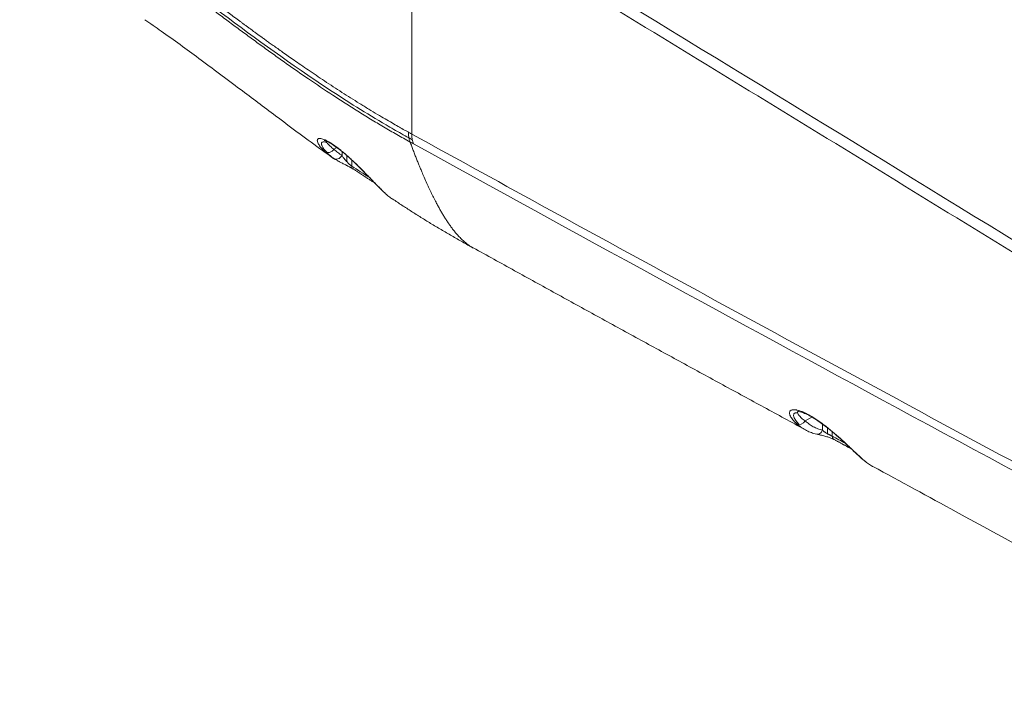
# Model space of a CAD drawing. Header units: millimetres. Extents: x 5437 to 18441, y -4466 to 3128.
# Tile 471 of 497: x 15632 to 15655, y -625 to -609. Entities that reach past the tile are written whole.
import ezdxf

# ---------------------------------------------------------------- set-up
doc = ezdxf.new("R2010")
doc.units = ezdxf.units.MM
doc.layers.add('1轮廓实线层', color=7, linetype='Continuous', lineweight=18)

# ---------------------------------------------------------------- blocks, each defined once
blk = doc.blocks.new('MR07S-930-Z')
at = {"layer": '1轮廓实线层'}
for p, q in [((7540.2, -5697.26), (7540.2, -5733.79)), ((7528.75, -5736.01), (7529.17, -5735.77)), ((7529.95, -5736.94), (7529.95, -5736.37)), ((7530.66, -5736.97), (7530.66, -5737.88)), ((7531.37, -5737.61), (7531.37, -5738.5)), ((7598.1, -5775.99), (7599.08, -5775.43)), ((7600.66, -5777.37), (7600.66, -5776.48)), ((7601.37, -5777.01), (7601.37, -5777.88)), ((7602.08, -5777.58), (7602.08, -5778.24))]:
    blk.add_line(p, q, dxfattribs=at)
for centre, major_axis, ratio, start_param, end_param in [((7366.61, -15100.34), (-5847.27, 10127.77), 0.57735, 5.457597, 5.474954), ((7366.61, -15100.33), (-5847.32, 10127.85), 0.57735, 5.457597, 5.474954), ((7365.9, -15100.75), (5847.27, -10127.77), 0.57735, 2.316004, 2.333362), ((7351.63, -15108.99), (5832.8, -10102.71), 0.57735, 2.316004, 2.333301), ((7544.45, -5731.34), (2.9, 5.26), 0.590415, 2.344482, 2.670015), ((7351.63, 3896.21), (5832.8, -10102.71), 0.57735, 5.520681, 5.537978), ((7528.05, -5735.6), (0.684, 0.73), 0.809184, 3.239362, 4.899034), ((7529.24, -5736.53), (0.526, 0.85), 0.81637, 3.088704, 4.737262), ((7532.07, -5738.09), (0.547, 0.837), 0.53799, 2.387105, 3.086034), ((7532.07, -5738.09), (0.547, 0.837), 0.53799, 3.086038, 3.347918), ((7597.4, -5775.58), (0.658, 0.753), 0.811252, 3.318189, 4.871083), ((7599.95, -5776.96), (0.217, 0.976), 0.803357, 2.917713, 4.464879), ((7602.78, -5777.83), (0.478, 0.878), 0.593798, 2.341315, 3.12973)]:
    blk.add_ellipse(centre, major_axis=major_axis, ratio=ratio, start_param=start_param, end_param=end_param, dxfattribs=at)
for points, degree in [([(7556.11, -5662.76), (7603.95, -5691.64), (7651.77, -5720.99), (7699.58, -5750.81)], 3), ([(7540.2, -5697.26), (7547, -5701.36), (7560.58, -5709.58), (7580.95, -5721.96), (7601.32, -5734.41), (7621.69, -5746.91), (7642.06, -5759.47), (7662.42, -5772.09), (7676, -5780.54), (7682.79, -5784.77)], 3), ([(7539.7, -5733.51), (7539.7, -5733.59), (7539.7, -5733.74), (7539.72, -5733.96), (7539.75, -5734.18), (7539.79, -5734.39), (7539.84, -5734.59), (7539.89, -5734.79), (7539.94, -5734.91), (7539.96, -5734.97)], 3), ([(7540.2, -5733.79), (7540.15, -5733.76), (7540.03, -5733.69), (7539.86, -5733.6), (7539.75, -5733.54), (7539.7, -5733.51)], 3), ([(7540.28, -5734.62), (7540.12, -5734.52), (7539.95, -5734.43), (7539.78, -5734.34)], 3), ([(7682.79, -5810.91), (7676, -5807.31), (7662.42, -5800.08), (7642.06, -5789.18), (7621.69, -5778.22), (7601.32, -5767.21), (7580.95, -5756.13), (7560.58, -5744.99), (7547, -5737.53), (7540.2, -5733.79)], 3), ([(7528.68, -5737.36), (7528.55, -5737.28), (7528.43, -5737.2), (7528.31, -5737.11)], 3), ([(7528.61, -5737.32), (7528.53, -5737.25), (7528.44, -5737.18), (7528.36, -5737.1)], 3), ([(7531.37, -5738.5), (7532.23, -5739.06), (7533.1, -5739.62), (7533.97, -5740.18)], 3), ([(7531.53, -5738.87), (7533.1, -5739.93), (7534.67, -5740.93)], 2), ([(7537.4, -5743.36), (7542.99, -5747.11), (7549.26, -5750.56)], 2), ([(7549.26, -5750.53), (7573.48, -5763.94), (7597.69, -5777.05)], 2), ([(7602.08, -5778.24), (7602.72, -5778.58), (7603.36, -5778.93), (7604, -5779.28)], 3), ([(7602.3, -5778.69), (7603.59, -5779.4), (7604.87, -5780.1)], 2)]:
    blk.add_open_spline(points, degree=degree, dxfattribs=at)
for points, knots in [([(7539.7, -5733.51), (7539.68, -5733.5), (7539.43, -5733.36), (7538.93, -5733.08), (7538.14, -5732.64), (7537.26, -5732.13), (7536.25, -5731.54), (7535.11, -5730.86), (7533.84, -5730.1), (7532.53, -5729.29), (7531.21, -5728.47), (7529.92, -5727.65), (7528.64, -5726.82), (7527.37, -5725.98), (7526.14, -5725.16), (7524.99, -5724.37), (7523.91, -5723.64), (7522.93, -5722.96), (7522.03, -5722.33), (7521.22, -5721.76), (7520.5, -5721.24), (7519.84, -5720.78), (7519.25, -5720.36), (7518.73, -5719.98), (7518.26, -5719.64), (7517.82, -5719.32), (7517.42, -5719.03), (7517.03, -5718.75), (7516.65, -5718.47), (7516.27, -5718.19), (7515.89, -5717.91), (7515.51, -5717.63), (7515.12, -5717.35), (7514.74, -5717.06), (7514.34, -5716.77), (7513.94, -5716.47), (7513.53, -5716.17), (7513.12, -5715.86), (7512.71, -5715.56), (7512.3, -5715.25), (7511.89, -5714.95), (7511.48, -5714.64), (7511.07, -5714.34), (7510.66, -5714.03), (7510.24, -5713.71), (7509.79, -5713.37), (7509.31, -5713.01), (7508.8, -5712.63), (7508.25, -5712.22), (7507.67, -5711.78), (7507.07, -5711.33), (7506.44, -5710.86), (7505.81, -5710.38), (7505.19, -5709.92), (7504.6, -5709.48), (7504.06, -5709.07), (7503.57, -5708.7), (7503.12, -5708.37), (7502.72, -5708.07), (7502.35, -5707.79), (7502.01, -5707.54), (7501.67, -5707.29), (7501.35, -5707.04), (7501.02, -5706.8), (7500.69, -5706.56), (7500.36, -5706.31), (7500.03, -5706.07), (7499.68, -5705.81), (7499.3, -5705.53), (7498.9, -5705.23), (7498.45, -5704.91), (7497.96, -5704.55), (7497.42, -5704.15), (7496.81, -5703.71), (7496.12, -5703.21), (7495.36, -5702.66), (7494.54, -5702.07), (7493.68, -5701.46), (7492.82, -5700.86), (7492.02, -5700.29), (7491.29, -5699.78), (7490.6, -5699.31), (7489.94, -5698.85), (7489.29, -5698.41), (7488.63, -5697.96), (7487.98, -5697.52), (7487.34, -5697.1), (7486.7, -5696.67), (7486.06, -5696.25), (7485.42, -5695.83), (7484.77, -5695.41), (7484.1, -5694.98), (7483.38, -5694.52), (7482.84, -5694.18), (7482.54, -5694), (7482.51, -5693.98)], [0, 0, 0, 0, 0.000681, 0.011378, 0.023479, 0.037276, 0.053072, 0.071235, 0.091951, 0.113992, 0.135585, 0.156729, 0.178251, 0.199961, 0.221088, 0.241152, 0.259834, 0.276986, 0.29264, 0.306873, 0.319759, 0.331375, 0.341801, 0.351136, 0.359535, 0.367205, 0.374391, 0.381337, 0.388218, 0.395101, 0.40198, 0.408856, 0.415771, 0.422807, 0.430018, 0.437395, 0.444872, 0.452375, 0.459867, 0.46735, 0.474841, 0.482335, 0.489809, 0.4973, 0.505, 0.513181, 0.521996, 0.53143, 0.541466, 0.552127, 0.563375, 0.575043, 0.586817, 0.598292, 0.609127, 0.619129, 0.628213, 0.636372, 0.643704, 0.650389, 0.656642, 0.662678, 0.668664, 0.674662, 0.680655, 0.68663, 0.692665, 0.698965, 0.705757, 0.713149, 0.721178, 0.729975, 0.73977, 0.75079, 0.763153, 0.776851, 0.791763, 0.807487, 0.822987, 0.837242, 0.850082, 0.861922, 0.873305, 0.88469, 0.896211, 0.907525, 0.918435, 0.929256, 0.940221, 0.951169, 0.962046, 0.973163, 0.985164, 0.99836, 1, 1, 1, 1]), ([(7539.79, -5734.36), (7539.79, -5734.36), (7539.78, -5734.36), (7539.4, -5734.15), (7539.03, -5733.94), (7537.91, -5733.31), (7537.17, -5732.88), (7534.98, -5731.6), (7533.54, -5730.73), (7529.31, -5728.08), (7526.58, -5726.28), (7518.57, -5720.75), (7513.47, -5716.95), (7503.31, -5709.31), (7498.24, -5705.47), (7489.82, -5699.54), (7486.64, -5697.39), (7483.33, -5695.29)], [0, 0, 0, 0, 0.000125, 0.000125, 0.017857, 0.017857, 0.053323, 0.053323, 0.124253, 0.124253, 0.266115, 0.266115, 0.549837, 0.549837, 0.83356, 0.83356, 1, 1, 1, 1]), ([(7483.89, -5696.14), (7485.11, -5696.92), (7486.32, -5697.71), (7488.1, -5698.9), (7488.7, -5699.29), (7489.88, -5700.09), (7490.46, -5700.49), (7491.63, -5701.3), (7492.21, -5701.7), (7493.37, -5702.52), (7493.94, -5702.92), (7495.09, -5703.74), (7495.66, -5704.15), (7496.79, -5704.97), (7497.36, -5705.38), (7498.21, -5706), (7498.49, -5706.21), (7499.05, -5706.62), (7499.33, -5706.83), (7500.18, -5707.45), (7500.74, -5707.86), (7501.85, -5708.69), (7502.41, -5709.11), (7503.53, -5709.94), (7504.08, -5710.36), (7505.19, -5711.19), (7505.75, -5711.61), (7506.86, -5712.44), (7507.41, -5712.86), (7508.53, -5713.69), (7509.08, -5714.11), (7510.19, -5714.95), (7510.75, -5715.36), (7511.86, -5716.2), (7512.42, -5716.61), (7513.54, -5717.45), (7514.1, -5717.86), (7515.22, -5718.69), (7515.79, -5719.11), (7516.92, -5719.94), (7517.48, -5720.35), (7518.62, -5721.18), (7519.19, -5721.59), (7520.34, -5722.41), (7520.91, -5722.82), (7522.07, -5723.64), (7522.65, -5724.05), (7523.82, -5724.86), (7524.41, -5725.26), (7526.18, -5726.47), (7527.37, -5727.27), (7529.19, -5728.46), (7529.8, -5728.86), (7531.02, -5729.65), (7531.64, -5730.04), (7532.88, -5730.81), (7533.51, -5731.2), (7534.46, -5731.78), (7534.77, -5731.97), (7535.41, -5732.35), (7535.73, -5732.54), (7536.69, -5733.11), (7537.34, -5733.49), (7538.64, -5734.23), (7539.3, -5734.6), (7539.96, -5734.97)], [0, 0, 0, 0, 0.0625, 0.0625, 0.09375, 0.09375, 0.125, 0.125, 0.15625, 0.15625, 0.1875, 0.1875, 0.21875, 0.21875, 0.25, 0.25, 0.265625, 0.265625, 0.28125, 0.28125, 0.3125, 0.3125, 0.34375, 0.34375, 0.375, 0.375, 0.40625, 0.40625, 0.4375, 0.4375, 0.46875, 0.46875, 0.5, 0.5, 0.53125, 0.53125, 0.5625, 0.5625, 0.59375, 0.59375, 0.625, 0.625, 0.65625, 0.65625, 0.6875, 0.6875, 0.71875, 0.71875, 0.75, 0.75, 0.8125, 0.8125, 0.84375, 0.84375, 0.875, 0.875, 0.90625, 0.90625, 0.921875, 0.921875, 0.9375, 0.9375, 0.96875, 0.96875, 1, 1, 1, 1]), ([(7500.92, -5716.97), (7501.73, -5717.52), (7504.41, -5719.38), (7509.06, -5722.79), (7514.65, -5726.97), (7520, -5730.99), (7524.43, -5734.31), (7527.19, -5736.3), (7528.32, -5737.1)], [0, 0, 0, 0, 0.087356, 0.290104, 0.515881, 0.707802, 0.882056, 1, 1, 1, 1]), ([(7527.42, -5736.38), (7527.31, -5736.28), (7527.21, -5736.18), (7527.02, -5735.98), (7526.94, -5735.88), (7526.78, -5735.7), (7526.71, -5735.6), (7526.58, -5735.43), (7526.53, -5735.34), (7526.46, -5735.22), (7526.44, -5735.18), (7526.41, -5735.12), (7526.4, -5735.1), (7526.39, -5735.07), (7526.38, -5735.05), (7526.34, -5734.96), (7526.33, -5734.89), (7526.3, -5734.77), (7526.3, -5734.66), (7526.33, -5734.58), (7526.39, -5734.51), (7526.42, -5734.48), (7526.48, -5734.46), (7526.49, -5734.45), (7526.51, -5734.44), (7526.53, -5734.44), (7526.57, -5734.43), (7526.6, -5734.43), (7526.69, -5734.42), (7526.76, -5734.43), (7526.92, -5734.46), (7527.01, -5734.48), (7527.21, -5734.55), (7527.32, -5734.59), (7527.45, -5734.65), (7527.46, -5734.66), (7527.49, -5734.67), (7527.54, -5734.69), (7527.65, -5734.74), (7527.74, -5734.79), (7527.94, -5734.9), (7528.08, -5734.98), (7528.37, -5735.16), (7528.52, -5735.26), (7528.72, -5735.4), (7528.76, -5735.43), (7528.82, -5735.47), (7528.84, -5735.49), (7528.89, -5735.52), (7528.99, -5735.59), (7529.09, -5735.67), (7529.35, -5735.86), (7529.52, -5735.99), (7529.88, -5736.27), (7530.06, -5736.42), (7530.26, -5736.6), (7530.29, -5736.62), (7530.33, -5736.66), (7530.36, -5736.68), (7530.43, -5736.74), (7530.57, -5736.86), (7530.71, -5736.98), (7530.99, -5737.23), (7531.17, -5737.39), (7531.45, -5737.65), (7531.54, -5737.74), (7531.68, -5737.87), (7531.75, -5737.94), (7531.82, -5738), (7531.87, -5738.05), (7531.89, -5738.07), (7532.1, -5738.27), (7532.29, -5738.45), (7532.65, -5738.8), (7532.82, -5738.98), (7533.09, -5739.24), (7533.17, -5739.33), (7533.3, -5739.46), (7533.34, -5739.51), (7533.43, -5739.6), (7533.47, -5739.64), (7533.68, -5739.86), (7533.85, -5740.03), (7534.17, -5740.36), (7534.32, -5740.52), (7534.55, -5740.76), (7534.62, -5740.83), (7534.74, -5740.95), (7534.77, -5740.99), (7534.85, -5741.06), (7534.88, -5741.1), (7535.06, -5741.29), (7535.2, -5741.43), (7535.47, -5741.71), (7535.6, -5741.84), (7535.85, -5742.09), (7535.97, -5742.21), (7536.15, -5742.38), (7536.21, -5742.44), (7536.33, -5742.54), (7536.39, -5742.6), (7536.44, -5742.65)], [0, 0, 0, 0, 0.03125, 0.03125, 0.0625, 0.0625, 0.09375, 0.09375, 0.125, 0.125, 0.140625, 0.140625, 0.148437, 0.148437, 0.15625, 0.15625, 0.1875, 0.1875, 0.21875, 0.25, 0.25, 0.28125, 0.28125, 0.289062, 0.289062, 0.296875, 0.296875, 0.3125, 0.3125, 0.34375, 0.34375, 0.375, 0.375, 0.40625, 0.40625, 0.410156, 0.410156, 0.414062, 0.421875, 0.4375, 0.4375, 0.46875, 0.46875, 0.5, 0.5, 0.507812, 0.507812, 0.511719, 0.511719, 0.515625, 0.53125, 0.53125, 0.5625, 0.5625, 0.59375, 0.59375, 0.597656, 0.597656, 0.601562, 0.601562, 0.609375, 0.625, 0.625, 0.65625, 0.65625, 0.671875, 0.671875, 0.679687, 0.683594, 0.683594, 0.6875, 0.6875, 0.71875, 0.71875, 0.75, 0.75, 0.765625, 0.765625, 0.773437, 0.773437, 0.78125, 0.78125, 0.8125, 0.8125, 0.84375, 0.84375, 0.859375, 0.859375, 0.867187, 0.867187, 0.875, 0.875, 0.90625, 0.90625, 0.9375, 0.9375, 0.96875, 0.96875, 0.984375, 0.984375, 1, 1, 1, 1]), ([(7527.73, -5736.51), (7527.38, -5736.14), (7527.14, -5735.81), (7526.98, -5735.48), (7526.95, -5735.41), (7526.92, -5735.29), (7526.91, -5735.24), (7526.91, -5735.09), (7526.95, -5735.02), (7527.06, -5734.96), (7527.1, -5734.95), (7527.21, -5734.94), (7527.27, -5734.94), (7527.45, -5734.97), (7527.58, -5735.01), (7527.72, -5735.07)], [0, 0, 0, 0, 0.336586, 0.336586, 0.425092, 0.425092, 0.513597, 0.513597, 0.690607, 0.690607, 0.779112, 0.779112, 0.867617, 0.867617, 1, 1, 1, 1]), ([(7527.32, -5734.73), (7527.32, -5734.73), (7527.32, -5734.72), (7527.42, -5734.74), (7527.76, -5734.87), (7528.35, -5735.2), (7529.13, -5735.72), (7530.04, -5736.43), (7531.03, -5737.28), (7532.04, -5738.23), (7533.04, -5739.22), (7534.01, -5740.22), (7534.93, -5741.17), (7535.71, -5741.98), (7536.17, -5742.4), (7536.36, -5742.57)], [0, 0, 0, 0, 0.001072, 0.057053, 0.12503, 0.203965, 0.284953, 0.369225, 0.454214, 0.540005, 0.628789, 0.720498, 0.816469, 0.919365, 1, 1, 1, 1]), ([(7527.62, -5734.64), (7527.6, -5734.65), (7527.58, -5734.67), (7527.56, -5734.71), (7527.56, -5734.74), (7527.57, -5734.8), (7527.58, -5734.84), (7527.63, -5734.93), (7527.65, -5734.97), (7527.7, -5735.04), (7527.71, -5735.05), (7527.73, -5735.08), (7527.76, -5735.12), (7527.8, -5735.16), (7527.87, -5735.25), (7527.93, -5735.31), (7528.06, -5735.44), (7528.13, -5735.51), (7528.28, -5735.65), (7528.37, -5735.72), (7528.55, -5735.86), (7528.65, -5735.94), (7528.75, -5736.01)], [0, 0, 0, 0, 0.097374, 0.097374, 0.210202, 0.210202, 0.32303, 0.32303, 0.435859, 0.435859, 0.464066, 0.464066, 0.492273, 0.548687, 0.548687, 0.661515, 0.661515, 0.774343, 0.774343, 0.887172, 0.887172, 1, 1, 1, 1]), ([(7539.96, -5734.97), (7540.01, -5735), (7540.11, -5735.05), (7540.28, -5735.14), (7540.4, -5735.21), (7540.46, -5735.24)], [0, 0, 0, 0, 0.286851, 0.640315, 1, 1, 1, 1]), ([(7549.25, -5750.56), (7549.12, -5750.48), (7548.84, -5750.32), (7548.41, -5750.02), (7547.97, -5749.66), (7547.52, -5749.25), (7547.08, -5748.8), (7546.67, -5748.33), (7546.3, -5747.87), (7545.96, -5747.42), (7545.64, -5746.96), (7545.32, -5746.49), (7545.01, -5746.01), (7544.71, -5745.52), (7544.42, -5745.02), (7544.14, -5744.51), (7543.83, -5743.93), (7543.49, -5743.28), (7543.13, -5742.55), (7542.77, -5741.81), (7542.4, -5741.01), (7542.04, -5740.19), (7541.71, -5739.41), (7541.46, -5738.8), (7541.27, -5738.36), (7541.13, -5738.02), (7541.02, -5737.72), (7540.9, -5737.43), (7540.78, -5737.13), (7540.66, -5736.83), (7540.55, -5736.53), (7540.43, -5736.22), (7540.31, -5735.91), (7540.2, -5735.6), (7540.08, -5735.29), (7540, -5735.08), (7539.96, -5734.97)], [0, 0, 0, 0, 0.026293, 0.058775, 0.09276, 0.128255, 0.16526, 0.203775, 0.235319, 0.266859, 0.298399, 0.329939, 0.361478, 0.393017, 0.424556, 0.456094, 0.487632, 0.530909, 0.574186, 0.617465, 0.660744, 0.714088, 0.757872, 0.792098, 0.816764, 0.832839, 0.849031, 0.865339, 0.881764, 0.898305, 0.914963, 0.931737, 0.948628, 0.965636, 0.98276, 1, 1, 1, 1]), ([(7528.31, -5737.11), (7528.21, -5737.05), (7528.12, -5736.98), (7527.93, -5736.82), (7527.82, -5736.74), (7527.62, -5736.57), (7527.52, -5736.48), (7527.42, -5736.38)], [0, 0, 0, 0, 0.302771, 0.302771, 0.651386, 0.651386, 1, 1, 1, 1]), ([(7528.36, -5737.1), (7528.25, -5737.01), (7528.14, -5736.91), (7527.93, -5736.71), (7527.83, -5736.61), (7527.73, -5736.51)], [0, 0, 0, 0, 0.521568, 0.521568, 1, 1, 1, 1]), ([(7528.75, -5736.01), (7528.94, -5736.19), (7529.13, -5736.35), (7529.53, -5736.66), (7529.74, -5736.81), (7529.95, -5736.94)], [0, 0, 0, 0, 0.5, 0.5, 1, 1, 1, 1]), ([(7531.37, -5738.5), (7531.33, -5738.47), (7531.29, -5738.44), (7531.23, -5738.39), (7531.21, -5738.38), (7531.17, -5738.34), (7531.14, -5738.33), (7531.08, -5738.28), (7531.04, -5738.24), (7530.96, -5738.17), (7530.92, -5738.14), (7530.87, -5738.09), (7530.85, -5738.07), (7530.81, -5738.03), (7530.79, -5738.02), (7530.74, -5737.96), (7530.71, -5737.93), (7530.66, -5737.88), (7530.64, -5737.86), (7530.61, -5737.83), (7530.59, -5737.81), (7530.54, -5737.76), (7530.51, -5737.73), (7530.43, -5737.63), (7530.37, -5737.56), (7530.3, -5737.47), (7530.27, -5737.43), (7530.22, -5737.37), (7530.2, -5737.34), (7530.14, -5737.25), (7530.1, -5737.18), (7530.02, -5737.06), (7529.98, -5737), (7529.95, -5736.94)], [0, 0, 0, 0, 0.0625, 0.0625, 0.09375, 0.09375, 0.125, 0.125, 0.1875, 0.1875, 0.25, 0.25, 0.28125, 0.28125, 0.3125, 0.3125, 0.375, 0.375, 0.40625, 0.40625, 0.4375, 0.4375, 0.5, 0.5, 0.625, 0.625, 0.6875, 0.6875, 0.75, 0.75, 0.875, 0.875, 1, 1, 1, 1]), ([(7528.68, -5737.36), (7528.76, -5737.41), (7528.85, -5737.46), (7529.04, -5737.57), (7529.14, -5737.63), (7529.28, -5737.7), (7529.3, -5737.72), (7529.36, -5737.75), (7529.39, -5737.76), (7529.47, -5737.81), (7529.53, -5737.84), (7529.65, -5737.9), (7529.71, -5737.94), (7529.84, -5738), (7529.9, -5738.03), (7529.99, -5738.08), (7530, -5738.08), (7530.04, -5738.1), (7530.05, -5738.11), (7530.11, -5738.14), (7530.14, -5738.15), (7530.24, -5738.21), (7530.31, -5738.24), (7530.45, -5738.31), (7530.53, -5738.35), (7530.62, -5738.4), (7530.64, -5738.41), (7530.67, -5738.43), (7530.73, -5738.46), (7530.78, -5738.48), (7530.89, -5738.54), (7530.96, -5738.58), (7531.07, -5738.64), (7531.1, -5738.66), (7531.16, -5738.69), (7531.17, -5738.7), (7531.21, -5738.72), (7531.23, -5738.73), (7531.31, -5738.78), (7531.38, -5738.81), (7531.51, -5738.89), (7531.57, -5738.93), (7531.63, -5738.97)], [0, 0, 0, 0, 0.125, 0.125, 0.25, 0.25, 0.28125, 0.28125, 0.3125, 0.3125, 0.375, 0.375, 0.4375, 0.4375, 0.5, 0.5, 0.515625, 0.515625, 0.53125, 0.53125, 0.5625, 0.5625, 0.625, 0.625, 0.6875, 0.6875, 0.703125, 0.703125, 0.71875, 0.75, 0.75, 0.8125, 0.8125, 0.84375, 0.84375, 0.859375, 0.859375, 0.875, 0.875, 0.9375, 0.9375, 1, 1, 1, 1]), ([(7536.44, -5742.65), (7536.61, -5742.8), (7536.78, -5742.94), (7537.04, -5743.14), (7537.13, -5743.2), (7537.27, -5743.3), (7537.33, -5743.34), (7537.39, -5743.38)], [0, 0, 0, 0, 0.553537, 0.553537, 0.830305, 0.830305, 1, 1, 1, 1]), ([(7596.86, -5776.42), (7596.63, -5776.22), (7596.44, -5776.02), (7596.2, -5775.74), (7596.13, -5775.65), (7596.01, -5775.47), (7595.96, -5775.38), (7595.89, -5775.25), (7595.88, -5775.21), (7595.85, -5775.15), (7595.84, -5775.13), (7595.83, -5775.09), (7595.82, -5775.07), (7595.79, -5774.98), (7595.78, -5774.9), (7595.78, -5774.77), (7595.79, -5774.71), (7595.83, -5774.6), (7595.86, -5774.55), (7595.91, -5774.49), (7595.92, -5774.48), (7595.94, -5774.47), (7595.94, -5774.47), (7595.95, -5774.46), (7595.99, -5774.43), (7596.02, -5774.41), (7596.12, -5774.37), (7596.19, -5774.36), (7596.36, -5774.34), (7596.45, -5774.34), (7596.61, -5774.35), (7596.66, -5774.35), (7596.75, -5774.37), (7596.78, -5774.37), (7596.84, -5774.38), (7596.87, -5774.39), (7597.02, -5774.43), (7597.16, -5774.46), (7597.44, -5774.56), (7597.59, -5774.61), (7597.83, -5774.71), (7597.91, -5774.75), (7598.03, -5774.81), (7598.08, -5774.83), (7598.14, -5774.86), (7598.16, -5774.87), (7598.21, -5774.89), (7598.4, -5774.98), (7598.6, -5775.09), (7598.97, -5775.3), (7599.16, -5775.41), (7599.44, -5775.59), (7599.54, -5775.65), (7599.69, -5775.75), (7599.74, -5775.78), (7599.84, -5775.85), (7599.89, -5775.88), (7600.14, -5776.05), (7600.33, -5776.19), (7600.73, -5776.48), (7600.94, -5776.63), (7601.19, -5776.82), (7601.24, -5776.86), (7601.34, -5776.94), (7601.39, -5776.98), (7601.54, -5777.1), (7601.64, -5777.18), (7601.94, -5777.42), (7602.13, -5777.59), (7602.52, -5777.92), (7602.71, -5778.08), (7602.95, -5778.29), (7602.99, -5778.33), (7603.09, -5778.41), (7603.14, -5778.46), (7603.28, -5778.58), (7603.37, -5778.66), (7603.64, -5778.91), (7603.82, -5779.07), (7604.16, -5779.39), (7604.33, -5779.55), (7604.54, -5779.74), (7604.58, -5779.78), (7604.66, -5779.86), (7604.7, -5779.9), (7604.82, -5780.01), (7604.9, -5780.09), (7605.13, -5780.31), (7605.28, -5780.45), (7605.58, -5780.73), (7605.72, -5780.86), (7605.93, -5781.06), (7606.03, -5781.15), (7606.13, -5781.24), (7606.2, -5781.31), (7606.23, -5781.34), (7606.39, -5781.48), (7606.52, -5781.6), (7606.77, -5781.81), (7606.89, -5781.91), (7607, -5782.01)], [0, 0, 0, 0, 0.0625, 0.0625, 0.09375, 0.09375, 0.125, 0.125, 0.140625, 0.140625, 0.148437, 0.148437, 0.15625, 0.15625, 0.1875, 0.1875, 0.21875, 0.21875, 0.25, 0.25, 0.257813, 0.257813, 0.261719, 0.261719, 0.265625, 0.28125, 0.28125, 0.3125, 0.3125, 0.34375, 0.34375, 0.359375, 0.359375, 0.367187, 0.367187, 0.375, 0.375, 0.40625, 0.40625, 0.4375, 0.4375, 0.453125, 0.453125, 0.460937, 0.460937, 0.464844, 0.464844, 0.46875, 0.5, 0.5, 0.53125, 0.53125, 0.546875, 0.546875, 0.554687, 0.554687, 0.5625, 0.5625, 0.59375, 0.59375, 0.625, 0.625, 0.632812, 0.632812, 0.640625, 0.640625, 0.65625, 0.65625, 0.6875, 0.6875, 0.71875, 0.71875, 0.726562, 0.726562, 0.734375, 0.734375, 0.75, 0.75, 0.78125, 0.78125, 0.8125, 0.8125, 0.820312, 0.820312, 0.828125, 0.828125, 0.84375, 0.84375, 0.875, 0.875, 0.90625, 0.90625, 0.921875, 0.929687, 0.929687, 0.9375, 0.9375, 0.96875, 0.96875, 1, 1, 1, 1]), ([(7597.23, -5776.51), (7597.23, -5776.5), (7597.23, -5776.5), (7597.02, -5776.3), (7596.85, -5776.11), (7596.59, -5775.75), (7596.49, -5775.59), (7596.41, -5775.36), (7596.4, -5775.29), (7596.38, -5775.16), (7596.39, -5775.1), (7596.42, -5774.99), (7596.45, -5774.95), (7596.52, -5774.87), (7596.57, -5774.84), (7596.72, -5774.78), (7596.84, -5774.77), (7596.98, -5774.78)], [0, 0, 0, 0, 0.002715, 0.002715, 0.212697, 0.212697, 0.422679, 0.422679, 0.52767, 0.52767, 0.632661, 0.632661, 0.737652, 0.737652, 0.842643, 0.842643, 1, 1, 1, 1]), ([(7597.09, -5774.55), (7597.08, -5774.55), (7597.08, -5774.55), (7597.06, -5774.56), (7597.06, -5774.57), (7597.04, -5774.58), (7597.03, -5774.59), (7597, -5774.63), (7596.99, -5774.66), (7596.97, -5774.74), (7596.98, -5774.79), (7597, -5774.88), (7597.02, -5774.94), (7597.06, -5775.01), (7597.07, -5775.02), (7597.09, -5775.05), (7597.11, -5775.1), (7597.15, -5775.14), (7597.22, -5775.23), (7597.27, -5775.3), (7597.4, -5775.43), (7597.47, -5775.5), (7597.7, -5775.71), (7597.89, -5775.85), (7598.1, -5775.99)], [0, 0, 0, 0, 0.014264, 0.014264, 0.043256, 0.043256, 0.072249, 0.072249, 0.188218, 0.188218, 0.304186, 0.304186, 0.420155, 0.420155, 0.449148, 0.449148, 0.47814, 0.536124, 0.536124, 0.652093, 0.652093, 0.768062, 0.768062, 1, 1, 1, 1]), ([(7596.98, -5774.59), (7596.98, -5774.59), (7596.98, -5774.6), (7597.1, -5774.58), (7597.52, -5774.68), (7598.19, -5774.94), (7599.04, -5775.38), (7600.03, -5776.01), (7601.1, -5776.79), (7602.2, -5777.67), (7603.28, -5778.61), (7604.32, -5779.58), (7605.31, -5780.51), (7606.17, -5781.32), (7606.68, -5781.75), (7606.89, -5781.92)], [0, 0, 0, 0, 0.004207, 0.065057, 0.133041, 0.206428, 0.285155, 0.365017, 0.448192, 0.533322, 0.621088, 0.713539, 0.810756, 0.91392, 1, 1, 1, 1]), ([(7599.57, -5777.87), (7599.31, -5777.82), (7599.06, -5777.74), (7598.7, -5777.6), (7598.58, -5777.55), (7598.34, -5777.44), (7598.23, -5777.38), (7597.89, -5777.19), (7597.67, -5777.05), (7597.25, -5776.75), (7597.05, -5776.59), (7596.86, -5776.42)], [0, 0, 0, 0, 0.25, 0.25, 0.375, 0.375, 0.5, 0.5, 0.75, 0.75, 1, 1, 1, 1]), ([(7598.1, -5775.99), (7598.29, -5776.15), (7598.48, -5776.31), (7598.88, -5776.59), (7599.08, -5776.72), (7599.5, -5776.96), (7599.72, -5777.06), (7600.18, -5777.24), (7600.41, -5777.31), (7600.66, -5777.37)], [0, 0, 0, 0, 0.25, 0.25, 0.5, 0.5, 0.75, 0.75, 1, 1, 1, 1]), ([(7602.08, -5778.24), (7602.05, -5778.22), (7602.02, -5778.2), (7601.95, -5778.17), (7601.92, -5778.16), (7601.86, -5778.13), (7601.85, -5778.12), (7601.81, -5778.1), (7601.79, -5778.09), (7601.74, -5778.07), (7601.7, -5778.05), (7601.63, -5778.01), (7601.59, -5777.99), (7601.53, -5777.96), (7601.52, -5777.95), (7601.48, -5777.94), (7601.46, -5777.93), (7601.37, -5777.88), (7601.31, -5777.84), (7601.23, -5777.79), (7601.21, -5777.79), (7601.18, -5777.77), (7601.16, -5777.76), (7601.12, -5777.73), (7601.09, -5777.71), (7601.04, -5777.67), (7601.01, -5777.66), (7600.96, -5777.62), (7600.93, -5777.6), (7600.86, -5777.55), (7600.81, -5777.51), (7600.73, -5777.44), (7600.7, -5777.4), (7600.66, -5777.37)], [0, 0, 0, 0, 0.0625, 0.0625, 0.125, 0.125, 0.15625, 0.15625, 0.1875, 0.1875, 0.25, 0.25, 0.3125, 0.3125, 0.34375, 0.34375, 0.375, 0.375, 0.5, 0.5, 0.53125, 0.53125, 0.5625, 0.5625, 0.625, 0.625, 0.6875, 0.6875, 0.75, 0.75, 0.875, 0.875, 1, 1, 1, 1]), ([(7599.79, -5777.95), (7599.9, -5777.97), (7600.2, -5778.04), (7600.78, -5778.17), (7601.39, -5778.34), (7601.87, -5778.5), (7602.17, -5778.63), (7602.27, -5778.69), (7602.3, -5778.7)], [0, 0, 0, 0, 0.201819, 0.458766, 0.65993, 0.822472, 0.959168, 1, 1, 1, 1]), ([(7607, -5782.01), (7607.18, -5782.15), (7607.37, -5782.29), (7607.66, -5782.48), (7607.76, -5782.54), (7607.91, -5782.63), (7607.96, -5782.66), (7608.02, -5782.7), (7608.04, -5782.71), (7608.05, -5782.71)], [0, 0, 0, 0, 0.547796, 0.547796, 0.821694, 0.821694, 0.958643, 0.958643, 1, 1, 1, 1]), ([(7608.06, -5782.69), (7612.14, -5784.92), (7630.67, -5795), (7650.95, -5805.92), (7667.15, -5814.54), (7668.91, -5815.48)], [0, 0, 0, 0, 0.200953, 0.913233, 1, 1, 1, 1])]:
    blk.add_open_spline(points, degree=3, knots=knots, dxfattribs=at)

msp = doc.modelspace()

# ---------------------------------------------------------------- block references
at = {"color": 0, "xscale": 0.16, "yscale": 0.16, "zscale": 0.16}
msp.add_blockref('MR07S-930-Z', (14434.69283, 305.64747), dxfattribs=at)

doc.saveas('drawing.dxf')
